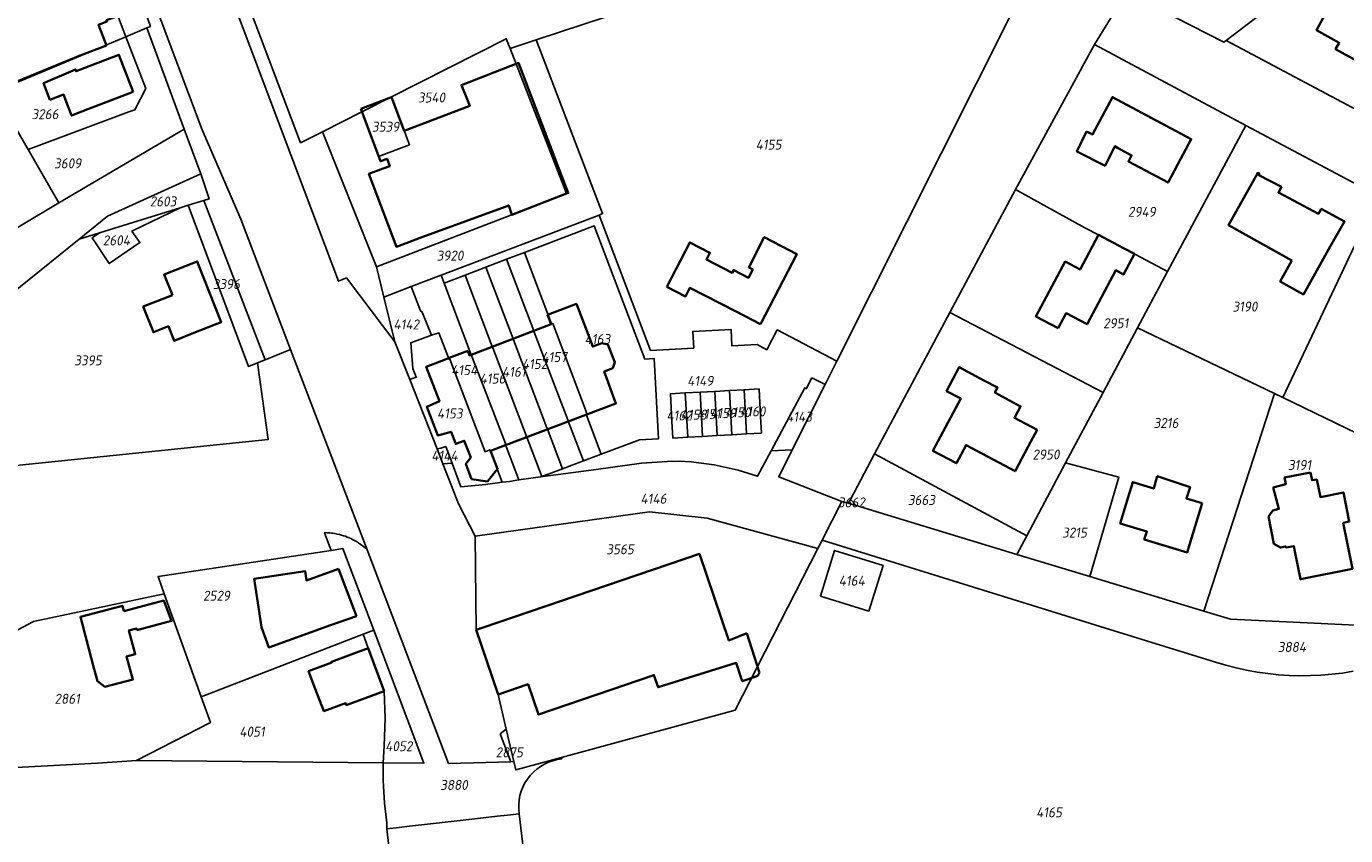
# Model space of a CAD drawing. Extents: x 177930 to 190767, y 381068 to 392034.
# Tile 260 of 318: x 183850 to 184088, y 387072 to 387217. Entities that reach past the tile are written whole.
import ezdxf
from ezdxf.enums import TextEntityAlignment as Align

# ---------------------------------------------------------------- set-up
doc = ezdxf.new("R2010")
doc.units = 0
for name, color, linetype, lineweight in [('B-XX-KG-GRENS_PERCEEL-GV', 150, 'Continuous', 25), ('B-XX-KG-GRENS_PERCEEL-S', 150, 'Continuous', 25), ('B-XX-OG-BEBOUWING-G', 7, 'Continuous', 35)]:
    doc.layers.add(name, color=color, linetype=linetype, lineweight=lineweight)
doc.styles.add('NLCS-ISO', font='NLCS-ISO.ttf', dxfattribs={"height": 1.8})

# ---------------------------------------------------------------- blocks, each defined once
blk = doc.blocks.new('SKG-PERCEELNUMMER-SO')
at = {"layer": 'DefPoints'}
blk.add_point((0, 0), dxfattribs=at)
at = {"style": 'NLCS-ISO', "oblique": 10, "flags": 1}
blk.add_attdef('GEMEENTECODE', text='', height=1.8, dxfattribs=at).set_placement((-0.5, 2.55), align=Align.MIDDLE_RIGHT)
blk.add_attdef('SECTIE', text='', height=1.8, dxfattribs=at).set_placement((0.5, 2.5), align=Align.MIDDLE_LEFT)
at = {"style": 'NLCS-ISO', "oblique": 10}
blk.add_attdef('PERCEELNUMMER', text='', height=1.8, dxfattribs=at).set_placement((0, 0), align=Align.MIDDLE_CENTER)

msp = doc.modelspace()

# ---------------------------------------------------------------- linework, layer by layer
at = {"layer": 'B-XX-KG-GRENS_PERCEEL-GV'}
for points in [[(183797.237, 387423.996), (183825.322, 387349.479), (183881.999, 387198.741), (183888.966, 387182.649), (183897.93, 387159.159), (183911.704, 387123.058), (183926.398, 387084.55), (183937.625, 387084.858), (183935.712, 387089.863), (183936.787, 387090.71), (183935.32, 387096.99), (183931.38, 387108.63), (183931.189, 387125.515), (183928.186, 387131.37), (183926.913, 387134.61), (183925.35, 387138.588), (183924.31, 387141.236), (183919.394, 387153.745), (183916.73, 387160.525), (183907.981, 387172.086), (183906.553, 387171.472), (183849.898, 387321.879), (183782.603, 387500.489)], [(183782.603, 387500.489), (183849.898, 387321.879), (183906.553, 387171.472), (183907.981, 387172.086), (183916.73, 387160.525), (183914.742, 387168.627), (183913.409, 387174.06), (183903.692, 387198.428), (183899.744, 387196.454), (183891.645, 387217.694), (183884.977, 387235.183), (183879.257, 387250.185), (183874.353, 387263.046), (183869.328, 387276.225), (183864.371, 387289.225), (183859.495, 387302.012), (183855.632, 387312.144), (183851.829, 387322.117), (183854.302, 387323.024), (183839.663, 387361.351)], [(184098.35, 387372.043), (184060.483, 387278.906), (184053.533, 387272.592), (184027.709, 387219.498), (183996.328, 387157.041), (183994.217, 387152.839), (183988.304, 387141.07), (183985.874, 387136.234), (183997.253, 387131.798), (183998.403, 387131.449), (183998.774, 387132.146), (184003.147, 387140.359), (184016.707, 387165.828), (184028.504, 387187.985), (184042.749, 387214.139), (184048.502, 387223.606), (184047.681, 387224.028), (184049.203, 387226.614), (184051.214, 387228.947), (184062.969, 387253.053), (184065.145, 387257.397), (184093.996, 387284.252)], [(183850.177, 387277.629), (183855.955, 387262.283), (183861.948, 387246.366), (183867.787, 387231.553), (183872.683, 387217.407), (183872.041, 387217.15), (183878.786, 387198.869), (183881.744, 387190.829), (183883.247, 387186.329), (183882.286, 387186.031), (183893.334, 387157.316), (183897.93, 387159.159), (183888.966, 387182.649), (183881.999, 387198.741), (183825.322, 387349.479)], [(184099.665, 387197.195), (184066.453, 387214.902), (184066.037, 387214.585), (184048.502, 387223.606), (184042.749, 387214.139), (184070.029, 387199.574), (184093.838, 387186.862)], [(183891.645, 387217.694), (183899.744, 387196.454), (183903.692, 387198.428), (183910.77, 387202.014), (183916.098, 387204.713), (183936.789, 387215.196), (183937.472, 387213.457), (183942.18, 387215.01), (183954.759, 387219.158)], [(183823.1, 387149.44), (183859.835, 387179.056), (183864.975, 387183.2), (183881.744, 387190.829), (183878.786, 387198.869), (183856.202, 387185.603), (183830.397, 387170.248)], [(183839.391, 387103.657), (183851.64, 387110.132), (183875.182, 387115.113), (183874.055, 387118.26), (183905.238, 387122.956), (183904.071, 387126.124), (183904.165, 387126.159), (183904.448, 387126.148), (183904.732, 387126.131), (183905.014, 387126.105), (183905.297, 387126.073), (183905.577, 387126.031), (183905.857, 387125.983), (183906.135, 387125.927), (183906.413, 387125.864), (183906.765, 387125.791), (183907.114, 387125.706), (183907.459, 387125.607), (183907.801, 387125.495), (183908.137, 387125.369), (183908.469, 387125.231), (183908.795, 387125.08), (183909.116, 387124.918), (183909.471, 387124.734), (183909.819, 387124.536), (183910.158, 387124.323), (183910.488, 387124.097), (183910.807, 387123.856), (183911.117, 387123.603), (183911.416, 387123.336), (183911.704, 387123.058), (183897.93, 387159.159), (183893.334, 387157.316), (183892, 387156.782), (183893.89, 387142.931), (183849.1, 387138.331)], [(184089.827, 387109.481), (184067.264, 387110.527), (184062.471, 387111.984), (184041.892, 387118.236), (184028.781, 387122.219), (183999.8, 387131.025), (183998.403, 387131.449), (183997.253, 387131.798), (183993.672, 387124.784), (184045.516, 387108.702), (184064.548, 387102.819), (184066.396, 387102.265), (184068.263, 387101.78), (184070.146, 387101.365), (184072.044, 387101.021), (184073.954, 387100.748), (184075.872, 387100.547), (184077.797, 387100.417), (184079.725, 387100.36), (184081.654, 387100.375), (184083.581, 387100.462), (184085.503, 387100.62), (184087.418, 387100.851), (184089.323, 387101.153)], [(184089.323, 387101.153), (184087.418, 387100.851), (184085.503, 387100.62), (184083.581, 387100.462), (184081.654, 387100.375), (184079.725, 387100.36), (184077.797, 387100.417), (184075.872, 387100.547), (184073.954, 387100.748), (184072.044, 387101.021), (184070.146, 387101.365), (184068.263, 387101.78), (184066.396, 387102.265), (184064.548, 387102.819), (184045.516, 387108.702), (183993.672, 387124.784), (183992.922, 387123.314), (183978.027, 387094.139), (183946.762, 387085.632), (183946.78, 387085.369), (183945.969, 387085.242), (183945.173, 387085.04), (183944.399, 387084.763), (183943.656, 387084.415), (183942.948, 387083.997), (183942.283, 387083.515), (183941.666, 387082.973), (183941.104, 387082.375), (183940.6, 387081.726), (183940.16, 387081.033), (183939.787, 387080.301), (183939.485, 387079.537), (183939.256, 387078.748), (183939.102, 387077.942), (183939.026, 387077.124), (183939.027, 387076.303), (183939.105, 387075.485), (183940.484, 387063.857)], [(183916.599, 387061.122), (183915.281, 387072.776), (183915.254, 387073.867), (183914.863, 387077.401), (183914.605, 387081.503), (183914.636, 387084.661), (183870.161, 387085.081), (183863.145, 387084.605), (183824.773, 387082.572)]]:
    msp.add_lwpolyline(points, dxfattribs=at)
for points in [[(184066.453, 387214.902), (184079.891, 387225.127), (184063.539, 387225.162), (184062.565, 387246.747), (184048.502, 387223.606), (184066.037, 387214.585)], [(184101.324, 387241.362), (184093.568, 387235.487), (184079.891, 387225.127), (184066.453, 387214.902), (184099.665, 387197.195), (184109.84, 387198.246), (184125.338, 387210.337)], [(183872.041, 387217.15), (183872.683, 387217.407), (183867.787, 387231.553), (183862.883, 387229.712), (183868.27, 387215.563)], [(183836.131, 387219.671), (183837.848, 387216.824), (183844.529, 387205.739), (183849.351, 387207.596), (183868.27, 387215.563), (183862.883, 387229.712), (183843.641, 387222.493)], [(184027.709, 387219.498), (184025.488, 387224.643), (184012.45, 387225.522), (184003.971, 387225.81), (183993.208, 387225.229), (183982.868, 387224.445), (183973.264, 387223.216), (183965.834, 387221.69), (183954.759, 387219.158), (183942.18, 387215.01), (183954.146, 387183.659), (183953.494, 387183.41), (183962.784, 387158.995), (183970.559, 387159.425), (183970.394, 387162.42), (183977.283, 387162.801), (183977.449, 387159.806), (183981.959, 387160.055), (183983.705, 387159.132), (183985.599, 387162.714), (183996.328, 387157.041)], [(183868.27, 387215.563), (183871.829, 387206.215), (183869.896, 387202.387), (183868.779, 387202.004), (183850.668, 387195.227), (183856.202, 387185.603), (183878.786, 387198.869), (183872.041, 387217.15)], [(183868.27, 387215.563), (183849.351, 387207.596), (183844.529, 387205.739), (183846.666, 387202.192), (183850.668, 387195.227), (183868.779, 387202.004), (183869.896, 387202.387), (183871.829, 387206.215)], [(183937.583, 387183.403), (183947.66, 387187.287), (183937.472, 387213.457), (183936.789, 387215.196), (183916.098, 387204.713), (183919.355, 387196.079), (183913.798, 387193.983), (183910.77, 387202.014), (183903.692, 387198.428), (183913.409, 387174.06)], [(183919.68, 387170.511), (183925.036, 387172.554), (183953.494, 387183.41), (183954.146, 387183.659), (183942.18, 387215.01), (183937.472, 387213.457), (183947.66, 387187.287), (183937.583, 387183.403), (183913.409, 387174.06), (183914.742, 387168.627)], [(184028.504, 387187.985), (184041.02, 387181.11), (184043.47, 387179.82), (184055.929, 387173.219), (184070.029, 387199.574), (184042.749, 387214.139)], [(183910.77, 387202.014), (183913.798, 387193.983), (183919.355, 387196.079), (183916.098, 387204.713)], [(183856.202, 387185.603), (183850.668, 387195.227), (183846.666, 387202.192), (183820.524, 387186.672), (183830.397, 387170.248)], [(184076.658, 387150.502), (184093.838, 387186.862), (184070.029, 387199.574), (184055.929, 387173.219), (184050.516, 387163.102), (184075.164, 387151.222)], [(183881.744, 387190.829), (183864.975, 387183.2), (183859.835, 387179.056), (183863.499, 387180.195), (183878.055, 387184.716), (183879.489, 387185.162), (183882.286, 387186.031), (183883.247, 387186.329)], [(183893.334, 387157.316), (183882.286, 387186.031), (183879.489, 387185.162), (183890.349, 387156.12), (183892, 387156.782)], [(184044.311, 387151.447), (184050.516, 387163.102), (184055.929, 387173.219), (184043.47, 387179.82), (184041.02, 387181.11), (184028.504, 387187.985), (184016.707, 387165.828)], [(184093.838, 387186.862), (184076.658, 387150.502), (184089.958, 387144.09), (184114.682, 387149.223), (184122.902, 387150.93), (184106.803, 387183.001), (184101.619, 387182.707)], [(183892, 387156.782), (183890.349, 387156.12), (183879.489, 387185.162), (183878.055, 387184.716), (183869.363, 387180.511), (183870.78, 387178.45), (183865.28, 387174.67), (183862.18, 387179.29), (183863.499, 387180.195), (183859.835, 387179.056), (183823.1, 387149.44), (183812.266, 387133.631), (183849.1, 387138.331), (183893.89, 387142.931)], [(183878.055, 387184.716), (183863.499, 387180.195), (183862.18, 387179.29), (183865.28, 387174.67), (183870.78, 387178.45), (183869.363, 387180.511)], [(183925.036, 387172.554), (183925.578, 387171.131), (183929.368, 387172.578), (183933.119, 387174.01), (183936.842, 387175.432), (183940.064, 387176.662), (183952.631, 387181.46), (183961.772, 387157.437), (183963.43, 387157.529), (183964.231, 387143.074), (183960.796, 387142.884), (183953.903, 387140.296), (183950.673, 387139.084), (183946.942, 387137.683), (183943.183, 387136.272), (183942.98, 387136.196), (183952.999, 387137.564), (183961.165, 387138.66), (183965.819, 387138.997), (183967.999, 387139.018), (183970.114, 387138.893), (183974.214, 387138.362), (183978.534, 387137.414), (183982.073, 387136.31), (183984.504, 387140.92), (183990.545, 387152.235), (183990.799, 387152.086), (183991.832, 387154.038), (183994.217, 387152.839), (183996.328, 387157.041), (183985.599, 387162.714), (183983.705, 387159.132), (183981.959, 387160.055), (183977.449, 387159.806), (183977.283, 387162.801), (183970.394, 387162.42), (183970.559, 387159.425), (183962.784, 387158.995), (183953.494, 387183.41)], [(183940.064, 387176.662), (183944.963, 387163.786), (183945.153, 387163.859), (183951.011, 387148.459), (183951.334, 387147.406), (183951.214, 387147.361), (183953.903, 387140.296), (183960.796, 387142.884), (183964.231, 387143.074), (183963.43, 387157.529), (183961.772, 387157.437), (183952.631, 387181.46)], [(183936.842, 387175.432), (183941.744, 387162.55), (183941.834, 387162.31), (183947.851, 387146.497), (183947.951, 387146.237), (183950.673, 387139.084), (183953.903, 387140.296), (183951.214, 387147.361), (183951.334, 387147.406), (183951.011, 387148.459), (183945.153, 387163.859), (183944.963, 387163.786), (183940.064, 387176.662)], [(183929.368, 387172.578), (183934.276, 387159.681), (183934.376, 387159.472), (183940.393, 387143.658), (183940.476, 387143.387), (183943.183, 387136.272), (183946.942, 387137.683), (183944.228, 387144.818), (183944.122, 387145.077), (183938.105, 387160.891), (183938.024, 387161.121), (183933.119, 387174.01)], [(183933.119, 387174.01), (183938.024, 387161.121), (183938.105, 387160.891), (183944.122, 387145.077), (183944.228, 387144.818), (183946.942, 387137.683), (183950.673, 387139.084), (183947.951, 387146.237), (183947.851, 387146.497), (183941.834, 387162.31), (183941.744, 387162.55), (183936.842, 387175.432)], [(183936.062, 387135.236), (183937.383, 387135.401), (183939.064, 387135.661), (183936.792, 387141.66), (183936.664, 387142.239), (183931.79, 387154.818), (183930.486, 387158.232), (183925.578, 387171.131), (183925.036, 387172.554), (183919.68, 387170.511), (183921.328, 387166.13), (183921.666, 387165.928), (183923.336, 387161.735), (183924.666, 387162.201), (183926.507, 387157.361), (183926.63, 387157.408), (183932.967, 387140.737), (183933.844, 387141.071)], [(183939.064, 387135.661), (183942.98, 387136.196), (183943.183, 387136.272), (183940.476, 387143.387), (183940.393, 387143.658), (183934.376, 387159.472), (183934.276, 387159.681), (183929.368, 387172.578), (183925.578, 387171.131), (183930.486, 387158.232), (183931.79, 387154.818), (183936.664, 387142.239), (183936.792, 387141.66)], [(183919.394, 387153.745), (183920.571, 387154.206), (183919.945, 387155.758), (183919.577, 387160.398), (183923.336, 387161.735), (183921.666, 387165.928), (183921.328, 387166.13), (183919.68, 387170.511), (183914.742, 387168.627), (183916.73, 387160.525)], [(184016.707, 387165.828), (184003.147, 387140.359), (184030.551, 387125.556), (184037.547, 387138.745), (184044.311, 387151.447)], [(183936.062, 387135.236), (183933.844, 387141.071), (183932.967, 387140.737), (183926.63, 387157.408), (183926.507, 387157.361), (183924.666, 387162.201), (183923.336, 387161.735), (183919.577, 387160.398), (183919.945, 387155.758), (183920.571, 387154.206), (183919.394, 387153.745), (183924.31, 387141.236), (183925.025, 387141.374), (183925.878, 387141.681), (183927.03, 387138.654), (183928.624, 387134.387), (183933.084, 387134.853), (183933.493, 387134.916)], [(184037.547, 387138.745), (184047.16, 387136.146), (184041.892, 387118.236), (184062.471, 387111.984), (184075.164, 387151.222), (184050.516, 387163.102), (184044.311, 387151.447)], [(183994.217, 387152.839), (183991.832, 387154.038), (183990.799, 387152.086), (183990.545, 387152.235), (183984.504, 387140.92), (183988.304, 387141.07)], [(183966.633, 387146.188), (183966.356, 387151.18), (183969.042, 387151.329), (183971.688, 387151.475), (183974.334, 387151.622), (183976.99, 387151.768), (183979.636, 387151.915), (183982.317, 387152.063), (183982.593, 387147.071), (183982.757, 387144.098), (183980.077, 387143.95), (183977.431, 387143.803), (183974.775, 387143.657), (183972.129, 387143.51), (183969.483, 387143.364), (183966.797, 387143.215)], [(183969.042, 387151.329), (183966.356, 387151.18), (183966.633, 387146.188), (183966.797, 387143.215), (183969.483, 387143.364)], [(183969.042, 387151.329), (183969.483, 387143.364), (183972.129, 387143.51), (183971.688, 387151.475)], [(183971.688, 387151.475), (183972.129, 387143.51), (183974.775, 387143.657), (183974.334, 387151.622)], [(183974.775, 387143.657), (183977.431, 387143.803), (183976.99, 387151.768), (183974.334, 387151.622)], [(183977.431, 387143.803), (183980.077, 387143.95), (183979.636, 387151.915), (183976.99, 387151.768)], [(183980.077, 387143.95), (183982.757, 387144.098), (183982.593, 387147.071), (183982.317, 387152.063), (183979.636, 387151.915)], [(184076.658, 387150.502), (184075.164, 387151.222), (184062.471, 387111.984), (184067.264, 387110.527), (184089.827, 387109.481), (184096.629, 387110.834), (184089.958, 387144.09)], [(183927.03, 387138.654), (183925.878, 387141.681), (183925.025, 387141.374), (183924.31, 387141.236), (183925.35, 387138.588)], [(183993.672, 387124.784), (183997.253, 387131.798), (183985.874, 387136.234), (183988.304, 387141.07), (183984.504, 387140.92), (183982.073, 387136.31), (183978.534, 387137.414), (183974.214, 387138.362), (183970.114, 387138.893), (183967.999, 387139.018), (183965.819, 387138.997), (183961.165, 387138.66), (183952.999, 387137.564), (183942.98, 387136.196), (183939.064, 387135.661), (183937.383, 387135.401), (183936.062, 387135.236), (183933.493, 387134.916), (183933.084, 387134.853), (183928.624, 387134.387), (183927.03, 387138.654), (183925.35, 387138.588), (183926.913, 387134.61), (183928.186, 387131.37), (183931.189, 387125.515), (183962.61, 387129.876), (183972.96, 387128.773), (183992.922, 387123.314)], [(184030.551, 387125.556), (184003.147, 387140.359), (183998.774, 387132.146), (183999.8, 387131.025), (184028.781, 387122.219)], [(184041.892, 387118.236), (184047.16, 387136.146), (184037.547, 387138.745), (184030.551, 387125.556), (184028.781, 387122.219)], [(183999.8, 387131.025), (183998.774, 387132.146), (183998.403, 387131.449)], [(183992.922, 387123.314), (183972.96, 387128.773), (183962.61, 387129.876), (183931.189, 387125.515), (183931.38, 387108.63), (183935.32, 387096.99), (183936.787, 387090.71), (183938.152, 387084.873), (183938.5, 387083.384), (183946.762, 387085.632), (183978.027, 387094.139)], [(183915.281, 387072.776), (183917.474, 387073.025), (183919.328, 387073.236), (183923.128, 387073.668), (183931.112, 387074.58), (183935.159, 387075.035), (183937.002, 387075.246), (183939.105, 387075.485), (183939.027, 387076.303), (183939.026, 387077.124), (183939.102, 387077.942), (183939.256, 387078.748), (183939.485, 387079.537), (183939.787, 387080.301), (183940.16, 387081.033), (183940.6, 387081.726), (183941.104, 387082.375), (183941.666, 387082.973), (183942.283, 387083.515), (183942.948, 387083.997), (183943.656, 387084.415), (183944.399, 387084.763), (183945.173, 387085.04), (183945.969, 387085.242), (183946.78, 387085.369), (183946.762, 387085.632), (183938.5, 387083.384), (183938.152, 387084.873), (183937.625, 387084.858), (183926.398, 387084.55), (183911.704, 387123.058), (183911.416, 387123.336), (183911.117, 387123.603), (183910.807, 387123.856), (183910.488, 387124.097), (183910.158, 387124.323), (183909.819, 387124.536), (183909.471, 387124.734), (183909.116, 387124.918), (183908.795, 387125.08), (183908.469, 387125.231), (183908.137, 387125.369), (183907.801, 387125.495), (183907.459, 387125.607), (183907.114, 387125.706), (183906.765, 387125.791), (183906.413, 387125.864), (183906.135, 387125.927), (183905.857, 387125.983), (183905.577, 387126.031), (183905.297, 387126.073), (183905.014, 387126.105), (183904.732, 387126.131), (183904.448, 387126.148), (183904.165, 387126.159), (183904.071, 387126.124), (183905.238, 387122.956), (183907.362, 387123.276), (183912.902, 387108.572), (183921.938, 387084.592), (183914.636, 387084.661), (183914.605, 387081.503), (183914.863, 387077.401), (183915.254, 387073.867)], [(183912.902, 387108.572), (183907.362, 387123.276), (183905.238, 387122.956), (183874.055, 387118.26), (183875.182, 387115.113), (183881.834, 387096.547), (183911.001, 387107.836)], [(183993.389, 387114.733), (184002.106, 387112.029), (184004.656, 387120.251), (183995.939, 387122.954)], [(183993.389, 387114.733), (183995.939, 387122.954), (184004.656, 387120.251), (184002.106, 387112.029)], [(183881.834, 387096.547), (183875.182, 387115.113), (183851.64, 387110.132), (183839.391, 387103.657), (183830.345, 387095.025), (183823.261, 387084.681), (183824.773, 387082.572), (183863.145, 387084.605), (183870.161, 387085.081), (183883.488, 387091.928)], [(183914.776, 387087.7), (183914.978, 387092.728), (183914.807, 387097.598), (183911.927, 387105.346), (183911.001, 387107.836), (183881.834, 387096.547), (183883.488, 387091.928), (183870.161, 387085.081), (183914.636, 387084.661)], [(183914.776, 387087.7), (183914.636, 387084.661), (183921.938, 387084.592), (183912.902, 387108.572), (183911.001, 387107.836), (183911.927, 387105.346), (183914.807, 387097.598), (183914.978, 387092.728)], [(183937.625, 387084.858), (183938.152, 387084.873), (183936.787, 387090.71), (183935.712, 387089.863)], [(183916.599, 387061.122), (183918.798, 387061.374), (183920.745, 387061.597), (183924.495, 387062.026), (183932.533, 387062.947), (183936.487, 387063.4), (183938.379, 387063.616), (183940.484, 387063.857), (183939.105, 387075.485), (183937.002, 387075.246), (183935.159, 387075.035), (183931.112, 387074.58), (183923.128, 387073.668), (183919.328, 387073.236), (183917.474, 387073.025), (183915.281, 387072.776)]]:
    msp.add_lwpolyline(points, close=True, dxfattribs=at)
at = {"layer": 'B-XX-OG-BEBOUWING-G'}
for points in [[(183839.401, 387214.247), (183840.613, 387214.713), (183844.172, 387205.652), (183860.045, 387212.148), (183864.743, 387213.952), (183863.31, 387217.683), (183864.848, 387218.274), (183864.749, 387218.532), (183866.412, 387219.158), (183865.975, 387220.319), (183866.317, 387220.448), (183864.031, 387226.49), (183863.7, 387226.365), (183863.331, 387227.345), (183861.612, 387226.698), (183861.513, 387226.955), (183856.983, 387225.214), (183847.608, 387221.575), (183846.811, 387223.682)], [(183946.753, 387190.524), (183939.005, 387210.84), (183928.713, 387206.837), (183929.872, 387203.991), (183930.22, 387203.068), (183918.397, 387198.607)], [(183916.121, 387204.639), (183910.566, 387202.544)], [(183910.566, 387202.544), (183912.842, 387196.511)], [(183918.397, 387198.607), (183916.121, 387204.639)], [(183912.842, 387196.511), (183914.128, 387193.101), (183915.305, 387193.545), (183915.794, 387192.249), (183914.617, 387191.805), (183912.03, 387190.829), (183916.986, 387177.69), (183921.765, 387179.493), (183937.226, 387185.145), (183937.771, 387183.476)], [(183937.771, 387183.476), (183947.956, 387187.401), (183946.753, 387190.524)], [(183982.584, 387163.741), (183989.107, 387176.383), (183984.877, 387178.566), (183983.268, 387179.404), (183980.46, 387173.971), (183981.201, 387173.589), (183980.437, 387172.109), (183977.755, 387173.493), (183977.503, 387173.004), (183972.855, 387175.399), (183973.473, 387176.599), (183969.832, 387178.474), (183965.707, 387170.463)], [(183965.707, 387170.463), (183969.072, 387168.73), (183969.88, 387170.301), (183978.07, 387166.071), (183982.584, 387163.741)], [(183933.4, 387135.4), (183935.22, 387137.66), (183933.97, 387140.92), (183956.53, 387149.41), (183954.834, 387154.077), (183954.423, 387155.197), (183955.964, 387155.787), (183956.316, 387156.885), (183955.106, 387160.045), (183953.978, 387160.299), (183952.365, 387159.682), (183949.418, 387167.387), (183944.218, 387165.398), (183944.862, 387163.714), (183930.171, 387158.091), (183929.857, 387158.911), (183927.01, 387157.825), (183925.178, 387157.121)], [(183925.178, 387157.121), (183922.34, 387156.03), (183924.73, 387149.83), (183922.47, 387148.82), (183924.48, 387143.64), (183925.1, 387143.824)], [(183925.1, 387143.824), (183926.84, 387144.34), (183927.639, 387142.296), (183927.7, 387142.14), (183929.23, 387142.73), (183930.4, 387139.71), (183929.51, 387138.56), (183930.52, 387135.8)], [(183930.52, 387135.8), (183933.4, 387135.4)], [(183980.096, 387108.019), (183976.885, 387106.694), (183971.57, 387122.307), (183932.647, 387109.058)], [(183906.578, 387119.61), (183900.785, 387117.547), (183900.582, 387119.198), (183891.389, 387117.828), (183892.149, 387112.727), (183892.692, 387109.096), (183893.993, 387105.454), (183905.15, 387109.451), (183909.795, 387111.111)], [(183909.795, 387111.111), (183906.578, 387119.61)], [(183932.647, 387109.058), (183931.378, 387108.626), (183935.319, 387096.985)], [(183982.434, 387100.912), (183980.096, 387108.019)], [(183911.927, 387105.346), (183905.279, 387102.892), (183905.343, 387102.719), (183901.162, 387101.175), (183902.345, 387097.969), (183903.952, 387093.99), (183907.837, 387095.389), (183907.955, 387095.068), (183914.807, 387097.598)], [(183914.807, 387097.598), (183911.927, 387105.346)], [(183935.319, 387096.985), (183940.716, 387098.822), (183942.565, 387093.388), (183963.393, 387100.477), (183964.136, 387098.27), (183978.203, 387102.675), (183979.303, 387099.376), (183982.079, 387100.367)], [(183982.079, 387100.367), (183982.18, 387100.522), (183982.434, 387100.912)]]:
    msp.add_lwpolyline(points, dxfattribs=at)
for points in [[(184099.067, 387214.55), (184098.902, 387214.764), (184096.766, 387213.033), (184095.262, 387214.979), (184095.315, 387215.075), (184091.836, 387216.982), (184092.553, 387218.259), (184090.162, 387219.53), (184085.655, 387222.001), (184082.767, 387216.732), (184086.849, 387214.483), (184086.181, 387213.302), (184094.681, 387208.595), (184094.81, 387208.894), (184095.822, 387209.677), (184096.324, 387209.028), (184096.546, 387209.2), (184100.748, 387203.765), (184109.339, 387210.409), (184109.993, 387209.562), (184115.094, 387213.506), (184108.591, 387221.915)], [(183869.58, 387205.625), (183867.006, 387212.316), (183862.4, 387210.544), (183859.301, 387209.343), (183859.182, 387209.654), (183853.422, 387207.174), (183854.566, 387204.178), (183857.031, 387205.119), (183858.47, 387201.352), (183861.411, 387202.483)], [(184041.338, 387198.469), (184039.585, 387194.844), (184044.65, 387192.306), (184046.405, 387195.818), (184046.902, 387195.553), (184049.447, 387194.154), (184048.867, 387193.065), (184055.998, 387189.268), (184057.784, 387192.608), (184060.18, 387197.105), (184045.978, 387204.671), (184042.399, 387197.952)], [(184078.315, 387175.195), (184076.209, 387171.436), (184080.388, 387169.095), (184085.226, 387177.728), (184087.765, 387182.259), (184083.596, 387184.52), (184083.125, 387183.65), (184075.897, 387187.498), (184076.422, 387188.485), (184072.375, 387190.575), (184072.492, 387190.819), (184072.155, 387191.007), (184069.627, 387186.496), (184066.886, 387181.611)], [(184036.195, 387163), (184037.635, 387165.719), (184041.412, 387163.718), (184046.576, 387173.466), (184047.986, 387172.719), (184049.934, 387176.395), (184047.978, 387177.427), (184043.466, 387179.817), (184040.154, 387173.566), (184037.44, 387175.004), (184032.199, 387165.112)], [(183876.655, 387168.981), (183871.398, 387166.911), (183873.217, 387162.292), (183875.927, 387163.359), (183876.95, 387160.761), (183880.49, 387162.16), (183885.403, 387164.096), (183881.091, 387175.043), (183875.184, 387172.716)], [(184030.812, 387141.687), (184032.397, 387144.676), (184028.313, 387146.85), (184029.438, 387148.924), (184024.817, 387151.42), (184025.285, 387152.3), (184022.929, 387153.547), (184018.372, 387155.972), (184016.091, 387151.686), (184018.667, 387150.315), (184013.653, 387140.892), (184017.863, 387138.652), (184019.608, 387141.931), (184028.441, 387137.231)], [(184062.155, 387131.462), (184059.31, 387132.325), (184059.957, 387134.381), (184054.069, 387136.33), (184053.434, 387134.109), (184049.646, 387135.259), (184048.821, 387132.537), (184047.391, 387127.831), (184052.16, 387126.383), (184051.723, 387124.945), (184059.463, 387122.594), (184060.903, 387127.333)], [(184081.643, 387136.988), (184076.99, 387136.086), (184077.249, 387134.903), (184074.947, 387134.296), (184075.987, 387130.436), (184074.884, 387130.164), (184074.115, 387129.038), (184075.052, 387124.156), (184076.266, 387123.468), (184077.171, 387123.664), (184077.25, 387123.477), (184078.638, 387123.73), (184078.843, 387122.742), (184079.861, 387117.74), (184089.234, 387119.648), (184087.551, 387127.918), (184088.658, 387128.144), (184087.585, 387133.418), (184083.459, 387132.577), (184082.8, 387135.732), (184081.946, 387135.606)], [(183870.239, 387108.563), (183876.51, 387110.25), (183875.087, 387113.914), (183867.894, 387112.019), (183867.639, 387112.986), (183860.072, 387110.993), (183862.38, 387102.227), (183863.13, 387099.353), (183864.475, 387098.382), (183869.516, 387099.656), (183868.357, 387103.801), (183869.948, 387104.22), (183868.816, 387108.519), (183870.161, 387108.882)]]:
    msp.add_lwpolyline(points, close=True, dxfattribs=at)

# ---------------------------------------------------------------- block references
at = {"layer": 'B-XX-KG-GRENS_PERCEEL-S'}
for p, values in [((183923.315, 387204.597), {'PERCEELNUMMER': '3540'}), ((183853.693, 387201.592), {'PERCEELNUMMER': '3266'}), ((183915.047, 387199.323), {'PERCEELNUMMER': '3539'}), ((183984.049, 387196.107), {'PERCEELNUMMER': '4155'}), ((183857.78, 387192.731), {'PERCEELNUMMER': '3609'}), ((183874.953, 387185.859), {'PERCEELNUMMER': '2603'}), ((184051.283, 387183.989), {'PERCEELNUMMER': '2949'}), ((183866.546, 387178.844), {'PERCEELNUMMER': '2604'}), ((183926.653, 387176.091), {'PERCEELNUMMER': '3920'}), ((183886.369, 387170.956), {'PERCEELNUMMER': '3396'}), ((184069.852, 387166.907), {'PERCEELNUMMER': '3190'}), ((183918.785, 387163.687), {'PERCEELNUMMER': '4142'}), ((184046.587, 387163.908), {'PERCEELNUMMER': '2951'}), ((183953.21, 387161.048), {'PERCEELNUMMER': '4163'}), ((183861.44, 387157.204), {'PERCEELNUMMER': '3395'}), ((183941.893, 387156.55), {'PERCEELNUMMER': '4152'}), ((183945.441, 387157.812), {'PERCEELNUMMER': '4157'}), ((183929.222, 387155.449), {'PERCEELNUMMER': '4154'}), ((183934.318, 387153.924), {'PERCEELNUMMER': '4156'}), ((183938.153, 387155.145), {'PERCEELNUMMER': '4161'}), ((183971.741, 387153.518), {'PERCEELNUMMER': '4149'}), ((183926.615, 387147.636), {'PERCEELNUMMER': '4153'}), ((183967.92, 387147.272), {'PERCEELNUMMER': '4162'}), ((183970.586, 387147.42), {'PERCEELNUMMER': '4158'}), ((183973.232, 387147.566), {'PERCEELNUMMER': '4151'}), ((183975.883, 387147.713), {'PERCEELNUMMER': '4159'}), ((183978.534, 387147.859), {'PERCEELNUMMER': '4150'}), ((183981.197, 387148.007), {'PERCEELNUMMER': '4160'}), ((183989.533, 387147.051), {'PERCEELNUMMER': '4143'}), ((184055.641, 387145.919), {'PERCEELNUMMER': '3216'}), ((183925.664, 387140.033), {'PERCEELNUMMER': '4144'}), ((184034.019, 387140.238), {'PERCEELNUMMER': '2950'}), ((184079.695, 387138.345), {'PERCEELNUMMER': '3191'}), ((183963.316, 387132.275), {'PERCEELNUMMER': '4146'}), ((183998.965, 387131.605), {'PERCEELNUMMER': '3662'}), ((184011.576, 387132.046), {'PERCEELNUMMER': '3663'}), ((184039.156, 387126.171), {'PERCEELNUMMER': '3215'}), ((183957.286, 387123.155), {'PERCEELNUMMER': '3565'}), ((183999.023, 387117.492), {'PERCEELNUMMER': '4164'}), ((183884.589, 387114.776), {'PERCEELNUMMER': '2529'}), ((184078.316, 387105.542), {'PERCEELNUMMER': '3884'}), ((183857.695, 387096.203), {'PERCEELNUMMER': '2861'}), ((183890.994, 387090.27), {'PERCEELNUMMER': '4051'}), ((183917.438, 387087.659), {'PERCEELNUMMER': '4052'}), ((183937.335, 387086.545), {'PERCEELNUMMER': '2875'}), ((183927.367, 387080.667), {'PERCEELNUMMER': '3880'}), ((184034.569, 387075.738), {'PERCEELNUMMER': '4165'})]:
    msp.add_blockref('SKG-PERCEELNUMMER-SO', p, dxfattribs=at).add_auto_attribs(values)

doc.saveas('drawing.dxf')
